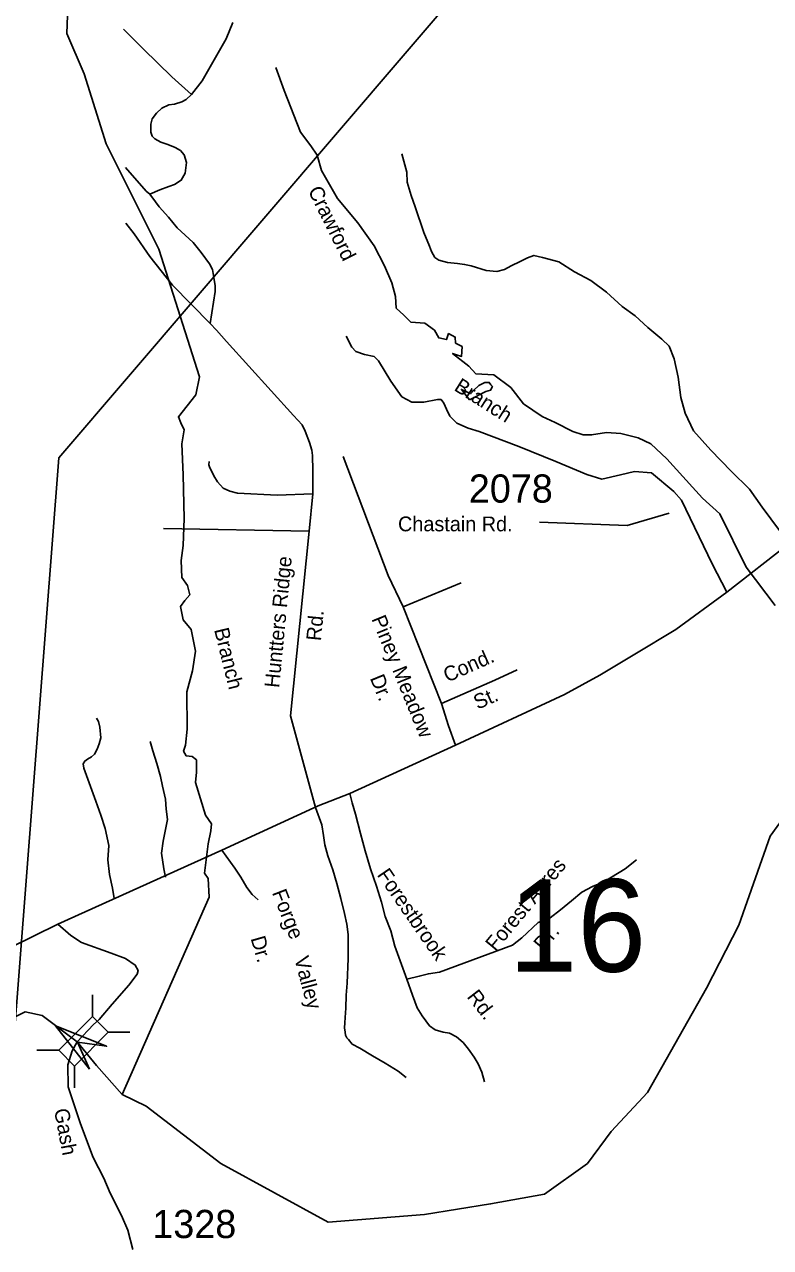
# Model space of a CAD drawing. Extents: x 884530 to 1028605, y 526725 to 653634.
# Drawn here: x 921203 to 924507, y 599559 to 604979 of the extents above; entities that cross this region are included whole.
import ezdxf

# ---------------------------------------------------------------- set-up
doc = ezdxf.new("R2010")
doc.units = 0
for name, color, linetype in [('Exist Hydrographic Creek Single Shore', 7, 'Continuous'), ('Exist Hydrographic Creek Single Shore Label', 7, 'Continuous'), ('Exist Hydrographic Pond Under 1500 Sq Ft', 7, 'Continuous'), ('Exist Road Non-System Type 51', 7, 'Continuous'), ('Exist Road Non-System Type 51 Label', 7, 'Continuous'), ('Exist Road Primary NC Attributed', 7, 'Continuous'), ('Exist Road Secondary Structure Standard Bridge Attributed CELL', 7, 'Continuous'), ('Exist Road Secondary Structure Standard Bridge CELL', 7, 'Continuous'), ('Exist Road Secondary Structure Standard Bridge Number Label', 7, 'Continuous'), ('Exist Road Secondary Type 41 Attributed', 7, 'Continuous'), ('Exist Road Secondary Type 51 Attributed', 7, 'Continuous'), ('Exist Road Secondary Type 51 Label', 7, 'Continuous'), ('Exist Road Secondary Type 51 Number Label', 7, 'Continuous'), ('Exist Utilities Electrical Transmission Line', 7, 'Continuous')]:
    doc.layers.add(name, color=color, linetype=linetype)

msp = doc.modelspace()

# ---------------------------------------------------------------- linework, layer by layer
at = {"layer": 'Exist Hydrographic Creek Single Shore'}
for points in [[(921635.3, 600237.5), (922021.2, 601112.4), (922015.6, 601194), (922000.2, 601218), (922015.6, 601348.8), (922028.3, 601406.5), (922031.1, 601437.4), (922005.1, 601474.7), (921960.8, 601620.3), (921965, 601665.3), (921965, 601720.2), (921945.3, 601735.7), (921918.6, 601738.5), (921907.4, 601758.2), (921915.8, 601784.9), (921922.8, 601856.7), (921921.4, 602021.3), (921946.7, 602115.5), (921960.8, 602202.7), (921941.1, 602298.4), (921906, 602340.6), (921894, 602400.4), (921912.3, 602427.1), (921934.8, 602451.1), (921924.9, 602493.3), (921899.6, 602528.4), (921896.8, 602604.4), (921905.2, 602670.5), (921910.2, 602789.4), (921905.2, 602982.9), (921899.6, 603120.7), (921909.5, 603182.6), (921895.4, 603213.6), (921884.2, 603240.3), (921962.2, 603338.1), (921977.3, 603418.1), (921797.5, 603982.9), (921564, 604450.2), (921466.7, 604760.7), (921389.7, 604939.4), (921397, 605139.5)], [(922316.2, 604788.7), (922352.5, 604687), (922425.8, 604501.7), (922471.7, 604441.8), (922498.3, 604400.7), (922517.7, 604331.7), (922589.4, 604208.6), (922679.6, 604100.8), (922751.9, 603997.8), (922796.8, 603909.8), (922830, 603834.4), (922845.8, 603773.5), (922849.4, 603722.2), (922883.1, 603691.2), (922914.1, 603660.3), (922975.9, 603656), (923018.1, 603625.1), (923037.8, 603589.9), (923071.6, 603582.9), (923081.4, 603609.6), (923110.9, 603594.1), (923112.3, 603567.4), (923141.9, 603551.9), (923139, 603508.3), (923099.1, 603521.2), (923170.7, 603465.4), (923201.6, 603431.6), (923281.8, 603426), (923356.3, 603369.7), (923413.6, 603298.6), (923495.6, 603241.3), (923552.7, 603215.1), (923631.9, 603175.6), (923676.9, 603160.1), (923714.8, 603160.1), (923780.9, 603171.4), (923843.6, 603165.9), (923921.1, 603146.9), (923976.3, 603120.8), (924047.9, 603053.9), (924161.6, 602929.2), (924205.5, 602880.2), (924282.9, 602811.2), (924399.6, 602574.9), (924527.5, 602404.6)], [(923962, 600246.6), (924223.5, 600708.4), (924366.9, 600987.7), (924506, 601382), (924628.9, 601553.5), (924947.1, 601870.6)], [(921635.3, 600237.5), (921521.5, 600366), (921436.5, 600471.1), (921280.9, 600587.6), (921205.7, 600603.2), (921143.9, 600572.2), (921082.8, 600526.8)], [(921635.3, 600237.5), (921741.2, 600185.8), (922072.5, 599931.2), (922547.1, 599672.3), (922974, 599706.1), (923267.2, 599752.3), (923506, 599795.7), (923696, 599931.5), (923801.9, 600072.8), (923962, 600246.6)]]:
    msp.add_lwpolyline(points, dxfattribs=at)
at = {"layer": 'Exist Hydrographic Pond Under 1500 Sq Ft'}
msp.add_lwpolyline([(923174.2, 603315.6), (923245.9, 603352.2), (923267, 603359.2), (923275.4, 603374.7), (923268.4, 603381.7), (923261.4, 603393), (923241.7, 603393), (923215, 603378.9), (923191.1, 603356.4), (923179.8, 603343.7), (923171.4, 603346.5), (923137.6, 603362)], close=True, dxfattribs=at)
at = {"layer": 'Exist Road Non-System Type 51'}
for p, q in [((922463, 602733.7), (922479.6, 602899.1)), ((922463, 602733.7), (921818.9, 602746.2)), ((922879.3, 602398.4), (923136.2, 602504.6)), ((923050.1, 601970.6), (922879.3, 602398.4))]:
    msp.add_line(p, q, dxfattribs=at)
for points in [[(921942.8, 604668.9), (921989.1, 604729.2), (922096.5, 604915.4), (922125.1, 604987.2)], [(921942.8, 604668.9), (921855.7, 604746.4), (921730.5, 604869), (921641, 604957.9)], [(921757.8, 604226.6), (921802.2, 604246.8), (921842.3, 604261.4), (921867.7, 604270.4), (921896.7, 604288.6), (921915, 604319.5), (921920.4, 604366.8), (921909.5, 604401.3), (921893.1, 604421.3), (921869.5, 604433.9), (921836.9, 604446.7), (921805.9, 604457.6), (921780.5, 604472.1), (921767.8, 604484.8), (921762.3, 604501.2), (921762.3, 604515.7), (921762.3, 604537.6), (921767.8, 604561.1), (921787.8, 604586.6), (921810.7, 604608.6), (921842.3, 604622.9), (921866.9, 604626.4), (921899.9, 604636.8), (921919.3, 604646.6), (921942.8, 604668.9)], [(924589.8, 602679.7), (924469.8, 602840.7), (924414.3, 602920.1), (924333.5, 602999.8), (924243.1, 603093.4), (924165.5, 603177.8), (924129.1, 603256.6), (924109.4, 603325.8), (924098.5, 603416.8), (924080.5, 603497.3), (924058.1, 603553.3), (924025.9, 603584), (923964.2, 603636.1), (923907, 603687.3), (923849.8, 603729.5), (923780.8, 603793.4), (923711.8, 603845.3), (923638.7, 603882.9), (923569.3, 603927), (923497.3, 603947.1), (923459.2, 603955.9), (923430.7, 603944.9), (923397.5, 603928.1), (923358, 603909.7), (923328.9, 603893.9), (923294.3, 603884.7), (923247.5, 603888.2), (923181.8, 603909.1), (923152, 603915.6), (923121, 603920.5), (923076.9, 603923.8), (923037.9, 603935.2), (923019.9, 603946.6), (923004.8, 603972.6), (922996.9, 603997.4), (922971.2, 604057.6), (922932.8, 604170.9), (922915.5, 604221.7), (922897.9, 604280.1), (922896.8, 604324.9), (922873.5, 604406.5)], [(921757.8, 604226.6), (921741.9, 604240.9), (921649.5, 604346)], [(922024.5, 603654.4), (922046.6, 603796.1), (922046.6, 603821.1), (922041.1, 603857.2), (922035.6, 603893.3), (922021.6, 603918.3), (921985.5, 603968.2), (921949.4, 604012.7), (921878.6, 604077.8), (921840.5, 604125.1), (921799.4, 604171), (921782.8, 604193.2), (921757.8, 604226.6)], [(922024.5, 603654.4), (921857.8, 603823.8), (921757.8, 603951.5), (921688.4, 604051.6), (921652.2, 604098.8)], [(922479.6, 602899.1), (922480.3, 603002.5), (922478.9, 603068.7), (922476.1, 603092.6), (922464.9, 603126.3), (922446.6, 603176.7), (922432.6, 603204.5), (922393.8, 603246.2), (922096.7, 603573.9), (922052.5, 603624.4), (922024.5, 603654.4)], [(922628, 603597.7), (922653.3, 603549.8), (922670.1, 603530.1), (922708.1, 603516.1), (922751.7, 603507.6), (922770, 603487.9), (922825.5, 603398.6), (922874.7, 603329.6), (922918.3, 603305.7), (922971.7, 603305.7), (923032.2, 603317), (923047.7, 603317), (923060.3, 603301.5), (923071.6, 603274.8), (923087, 603243.8), (923118, 603212.9), (923168.6, 603190.4), (923216.3, 603175.4), (923392.2, 603108.8), (923555.9, 603041.9)], [(922479.6, 602899.1), (922321.6, 602893.4), (922146.6, 602901.8), (922112, 602910.5), (922082.7, 602924), (922057.7, 602951.8), (922041.4, 602979.1), (922021.7, 603018.4), (922018.5, 603027.5), (922021.3, 603042.1)], [(922879.3, 602398.4), (922814.1, 602537.8), (922613.7, 603065.3)], [(922491.9, 601509.6), (922380.7, 601915.3), (922463, 602733.7)], [(923050.1, 601970.6), (923285.9, 602072.8), (923384.8, 602119)], [(923111.4, 601785.1), (923080.5, 601870.6), (923050.1, 601970.6)], [(921600.5, 601106.2), (921592.6, 601151.8), (921578.6, 601212.1), (921572.2, 601277.2), (921576.2, 601341.2), (921560, 601415.4), (921540.3, 601475.8), (921518.4, 601537.2), (921465.4, 601683.6), (921462.5, 601703.1), (921469.3, 601714.8), (921481, 601723.5), (921499.4, 601733.3), (921513.1, 601745.9), (921524.8, 601768.4), (921533.6, 601790.8), (921540.4, 601818), (921536.5, 601864.8), (921530.6, 601890), (921521.9, 601904.7)], [(921826.8, 601200.3), (921819.2, 601237), (921808.8, 601307.1), (921817, 601360), (921827.3, 601412.4), (921836.7, 601456.3), (921830.8, 601502.4), (921826.8, 601546.2), (921814.2, 601604), (921804.4, 601646.7), (921789, 601704.8), (921770.6, 601760.4), (921759.1, 601802)], [(922643.2, 601570.7), (922654.4, 601530.6), (922668.9, 601480.3), (922690.6, 601394.4), (922712, 601317.7), (922735.4, 601237.9), (922761.2, 601160.9), (922784, 601089), (922800.8, 601025.5), (922824.6, 600963.1), (922843.7, 600895.1), (922866, 600829.9), (922896.5, 600747.9)], [(922491.9, 601509.6), (922519.1, 601432.1), (922526.5, 601384.8), (922533.3, 601343.3), (922546.5, 601294.4), (922567.7, 601232.9), (922585.7, 601173.1), (922603.7, 601105.3), (922620.5, 601039.7), (922630.6, 600992.6), (922636.4, 600946), (922636.5, 600888.6), (922636.3, 600840.7), (922631.2, 600730), (922627.2, 600677.8), (922625.6, 600619.4), (922622.4, 600578.2), (922621.9, 600554.4), (922620.4, 600532.3), (922623, 600513.9), (922624.3, 600500.7), (922630.9, 600488.8), (922637.5, 600480.9), (922654.6, 600461.1), (922687.6, 600442.7), (922744.3, 600408.4), (922799.5, 600375.8), (922857.1, 600341.2), (922893.4, 600313.2)], [(922076.1, 601320.7), (922133.7, 601240.5), (922160.4, 601201.1), (922187.2, 601154.6), (922211.1, 601123.7), (922237.8, 601099.8)], [(922896.5, 600747.9), (922951.2, 600761.4), (922992, 600772.4), (923040.4, 600779.4), (923364.3, 600898.8), (923405.3, 600931.7), (923477.7, 600999.8), (923531.5, 601019.8), (923577.5, 601055.7), (923625.8, 601096.3), (923671.3, 601133.5), (923719, 601159.7), (923766.4, 601178.7), (923802.6, 601199.9), (923863.1, 601238.1), (923913.4, 601277.7)], [(922896.5, 600747.9), (922920.7, 600677.4), (922942.6, 600621.2), (922963.4, 600586.6), (922997.1, 600541.8), (923021.1, 600524.2), (923057.2, 600514.2), (923085.5, 600508.6), (923116.8, 600493.2), (923145.6, 600468.3), (923169.4, 600438.8), (923194.7, 600402.4), (923211.9, 600373.4), (923228.1, 600336.6), (923239.9, 600293.9)]]:
    msp.add_lwpolyline(points, dxfattribs=at)
at = {"layer": 'Exist Road Primary NC Attributed'}
for points in [[(924314.1, 602463.3), (924589.8, 602679.7), (924873.1, 602949), (925074.6, 603173.7), (925235.9, 603370.5), (925263.6, 603409.8), (925591.2, 603839.7), (925923, 604271.3), (926469.5, 604830.7), (926794, 605159.3), (927567.9, 605961.1)], [(921351, 600992.6), (922076.1, 601320.7), (922503.7, 601516.2), (922643.2, 601570.7), (923111.4, 601785.1), (923593.9, 602009.6), (923751.4, 602095.1), (923906.5, 602188.6), (924087.4, 602297.7), (924314.1, 602463.3)], [(919193, 599875.1), (919328, 599977.8), (919536.1, 600121.3), (919668.3, 600197.3), (920047.9, 600380.2), (920338.2, 600511.7), (921076.5, 600862.2), (921143.4, 600891), (921351, 600992.6)]]:
    msp.add_lwpolyline(points, dxfattribs=at)
at = {"layer": 'Exist Road Secondary Structure Standard Bridge Attributed CELL'}
msp.add_lwpolyline([(921490.5, 600350.1), (921340, 600542), (921566.3, 600451.1), (921437.5, 600468.8)], close=True, dxfattribs=at)
at = {"layer": 'Exist Road Secondary Structure Standard Bridge CELL'}
for p, q in [((921504.5, 600582.4), (921504.5, 600679)), ((921572.8, 600514.1), (921669.4, 600514.1)), ((921258, 600433.1), (921354.5, 600433.1)), ((921424.4, 600266.7), (921424.4, 600363.3))]:
    msp.add_line(p, q, dxfattribs=at)
msp.add_lwpolyline([(921354.5, 600433.1), (921504.1, 600582.7), (921574, 600512.9), (921424.4, 600363.3)], close=True, dxfattribs=at)
at = {"layer": 'Exist Road Secondary Type 41 Attributed'}
for points in [[(921436.5, 600471.1), (921508.5, 600547.9), (921533.5, 600570.4), (921590.3, 600637.5), (921665, 600721.7), (921701.4, 600770.9), (921706.8, 600787.4), (921693.1, 600810.9), (921650.1, 600839.4), (921586, 600864.4), (921454.8, 600910.7), (921407.5, 600941.3), (921351, 600992.6)], [(921681.9, 599550.2), (921659.8, 599636.3), (921632.3, 599701.4), (921582.1, 599799.6), (921553.5, 599866.9), (921507.1, 599958.5), (921450.4, 600107.4), (921396.3, 600270.7), (921394.7, 600368.9), (921414.1, 600430.2), (921436.5, 600471.1)]]:
    msp.add_lwpolyline(points, dxfattribs=at)
at = {"layer": 'Exist Road Secondary Type 51 Attributed'}
msp.add_lwpolyline([(924314.1, 602463.3), (924248.5, 602589.4), (924113.4, 602871), (924078.3, 602909), (923980.2, 602992), (923904.1, 602997.5), (923842.1, 602983), (923759.8, 602964.6), (923693.7, 602984.3), (923555.9, 603041.9)], dxfattribs=at)
at = {"layer": 'Exist Road Secondary Type 51 Label'}
msp.add_lwpolyline([(923483.3, 602774.3), (923872.3, 602758.7), (924058.9, 602813.2)], dxfattribs=at)
at = {"layer": 'Exist Utilities Electrical Transmission Line'}
msp.add_lwpolyline([(919215.5, 597808.3), (921124.3, 600075), (921355.3, 603059.1), (925357.2, 607735.8), (926768.3, 610919.4), (927159.2, 611823.9), (928300.4, 613120.2), (929404.2, 614372.6), (929377.4, 616031), (929346.3, 617714.4), (929345.2, 618021.6), (929852.2, 621210.3), (929810.4, 621334.5), (929197.7, 622629.2), (928034.6, 624800), (927482.4, 626024.4), (927504.2, 627587.8), (927629.3, 629272), (927654.5, 630965.2), (927677.4, 631260.1), (927996.2, 631739.4), (928303.4, 632200.5), (928506, 632490), (928981.9, 633140.2)], dxfattribs=at)

# ---------------------------------------------------------------- texts
at = {"layer": 'Exist Hydrographic Creek Single Shore Label'}
for s, rotation, p in [('Crawford', 296.3565, (922456.8, 604243.5)), ('Crawford', 296.3565, (922456.8, 604243.5)), ('Branch', 327.668, (923101.2, 603360.5)), ('Branch', 327.668, (923101.2, 603360.5)), ('Branch', 283.9369, (922042.1, 602297.2)), ('Branch', 283.9369, (922042.1, 602297.2))]:
    msp.add_text(s, height=65.62, rotation=rotation, dxfattribs=at).set_placement(p)
at = {"layer": 'Exist Road Non-System Type 51 Label'}
for s, height, rotation, p in [('Huntters Ridge', 65.617, 84.4691, (922330.7, 602037.5)), ('Rd.', 65.62, 84.4691, (922515.6, 602245.3)), ('Piney Meadow', 65.617, 292.1828, (922738.5, 602345.1)), ('Cond.', 65.62, 23.9146, (923075.9, 602062.2)), ('Dr.', 65.62, 292.1828, (922731.7, 602082.8)), ('St.', 65.62, 23.9146, (923209.5, 601941.9)), ('Forest Acres', 65.617, 50.3649, (923288.8, 600867.9)), ('Forestbrook', 65.617, 304.4998, (922761.8, 601210.9)), ('Forge', 65.62, 291.3131, (922298.2, 601132.1)), ('Dr.', 65.62, 286.1389, (922203.7, 600929.4)), ('Dr.', 65.62, 50.3649, (923502.2, 600868.4)), ('Valley', 65.62, 284.7766, (922397, 600840.9)), ('Rd.', 65.62, 307.6851, (923159.6, 600670))]:
    msp.add_text(s, height=height, rotation=rotation, dxfattribs=at).set_placement(p)
at = {"layer": 'Exist Road Secondary Structure Standard Bridge Number Label'}
msp.add_text('16', height=410.1, dxfattribs=at).set_placement((923346.1, 600781.5))
at = {"layer": 'Exist Road Secondary Type 51 Label'}
msp.add_text('Chastain Rd.', height=65.617, dxfattribs=at).set_placement((922857.3, 602733.1))
msp.add_text('Gash', height=65.62, rotation=280.6376, dxfattribs=at).set_placement((921333.2, 600169.6))
at = {"layer": 'Exist Road Secondary Type 51 Number Label'}
for s, p in [('2078', (923170.9, 602860.2)), ('1328', (921768.8, 599601))]:
    msp.add_text(s, height=125, dxfattribs=at).set_placement(p)

doc.saveas('drawing.dxf')
